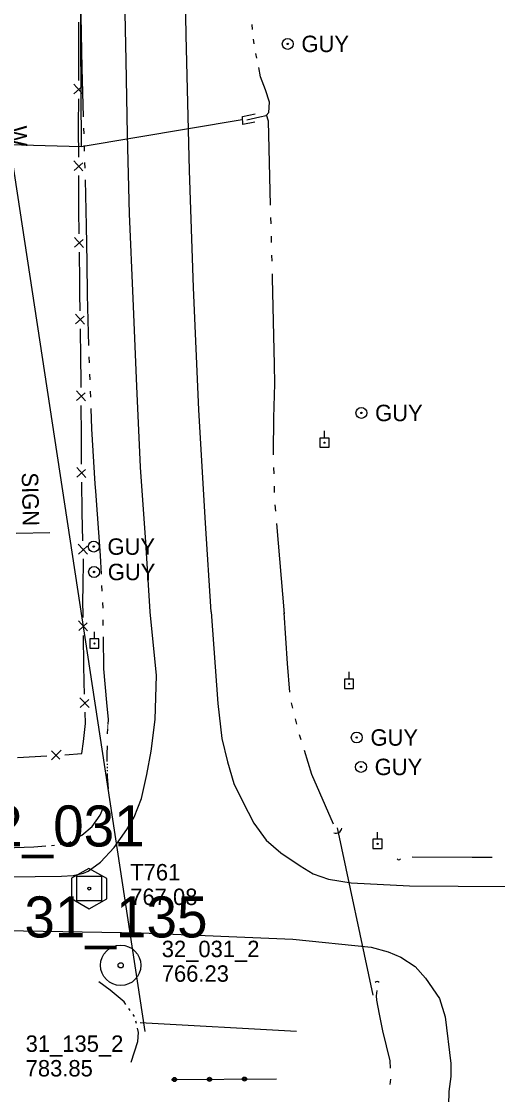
# Model space of a CAD drawing. Extents: x 589250 to 1188077, y 162953 to 363065.
# Drawn here: x 594114.7 to 594288.7, y 175626.5 to 176018.6 of the extents above; entities that cross this region are included whole.
import ezdxf

# ---------------------------------------------------------------- set-up
doc = ezdxf.new("R2010")
doc.units = 0
for name, color, linetype in [('E_BMGRD_P', 7, 'Continuous'), ('E_DRN', 7, 'Continuous'), ('E_DRN_Pipe', 7, 'Continuous'), ('E_DRN_SS_UG', 7, 'Continuous'), ('E_FEN_P', 7, 'Continuous'), ('E_MAP_Control', 7, 'Continuous'), ('E_MAP_PassPoints', 7, 'Continuous'), ('E_MAP_PhotoCenter', 7, 'Continuous'), ('E_RDWY', 7, 'Continuous'), ('E_SGN', 7, 'Continuous'), ('E_SGN_Text', 7, 'Continuous'), ('E_STRUCT', 7, 'Continuous'), ('E_UTL_EGuyWire', 7, 'Continuous'), ('E_UTL_EPowerPole', 7, 'Continuous'), ('E_WAL_Text', 7, 'Continuous'), ('E_WTR_FlowLine', 7, 'Continuous')]:
    doc.layers.add(name, color=color, linetype=linetype)

msp = doc.modelspace()

# ---------------------------------------------------------------- linework, layer by layer
at = {"layer": 'E_BMGRD_P'}
msp.add_line((594169.56, 175631.94), (594207.91, 175632.17), dxfattribs=at)
for centre, major_axis in [((594196.19, 175632.1), (0.005, -0.745)), ((594170.62, 175631.94), (0.005, -0.745)), ((594170.62, 175631.94), (0.002, -0.375)), ((594183.41, 175632.02), (0.005, -0.745)), ((594183.41, 175632.02), (0.002, -0.375)), ((594196.19, 175632.1), (0.002, -0.375))]:
    msp.add_ellipse(centre, major_axis=major_axis, ratio=0.999958, dxfattribs=at)
at = {"layer": 'E_DRN'}
for centre, radius, start, end in [((594229.62, 175724.04), 2.11, 248.5606, 354.8208), ((594252.64, 175713.08), 0.806, 213.3314, 319.5916), ((594244.66, 175666.86), 0.873, 33.6963, 139.9565)]:
    msp.add_arc(centre, radius, start, end, dxfattribs=at)
at = {"layer": 'E_DRN_Pipe'}
for p, q in [((594159.86, 175649.53), (593883.52, 177463.68)), ((594230.08, 175723.86), (594243.09, 175662.72)), ((594158.12, 175652.81), (594215.18, 175649.6))]:
    msp.add_line(p, q, dxfattribs=at)
at = {"layer": 'E_DRN_SS_UG'}
for p, q in [((594136.48, 175972.89), (594195.4, 175982.71)), ((593955.39, 175978.1), (594136.48, 175972.89))]:
    msp.add_line(p, q, dxfattribs=at)
msp.add_lwpolyline([(594134.7, 176264.49), (594136.48, 175972.89)], dxfattribs=at)
at = {"layer": 'E_FEN_P'}
for p, q in [((594135.67, 176009.45), (594135.64, 176018.37)), ((594135.66, 176007.67), (594135.67, 176009.45)), ((594135.63, 175996.97), (594135.66, 176007.67)), ((594133.87, 175992.17), (594137.05, 175994.96)), ((594137.11, 175991.99), (594133.88, 175995.73)), ((594135.58, 175980.82), (594135.61, 175990.35)), ((594135.58, 175979.65), (594135.58, 175980.82)), ((594135.63, 175968.95), (594135.58, 175979.65)), ((594137.15, 175963.98), (594133.89, 175967.69)), ((594133.91, 175964.13), (594137.07, 175966.95)), ((594135.71, 175951.62), (594135.66, 175962.32)), ((594135.72, 175949.56), (594135.71, 175951.62)), ((594135.81, 175940.92), (594135.72, 175949.56)), ((594137.35, 175935.96), (594134.07, 175939.65)), ((594134.11, 175936.1), (594137.26, 175938.93)), ((594135.98, 175923.6), (594135.87, 175934.3)), ((594136.02, 175919), (594135.98, 175923.6)), ((594136.12, 175912.9), (594136.02, 175919)), ((594137.7, 175907.94), (594134.39, 175911.62)), ((594134.45, 175908.06), (594137.58, 175910.92)), ((594136.39, 175895.57), (594136.22, 175906.27)), ((594136.52, 175887.39), (594136.39, 175895.57)), ((594136.53, 175884.87), (594136.52, 175887.39)), ((594138.06, 175879.9), (594134.79, 175883.61)), ((594134.81, 175880.06), (594137.98, 175882.88)), ((594136.62, 175867.55), (594136.57, 175878.25)), ((594136.67, 175856.85), (594136.62, 175867.55)), ((594138.22, 175851.89), (594134.93, 175855.58)), ((594134.97, 175852.02), (594138.12, 175854.86)), ((594136.85, 175839.52), (594136.74, 175850.22)), ((594136.85, 175839.09), (594136.85, 175839.52)), ((594137.19, 175828.83), (594136.85, 175839.09)), ((594138.85, 175823.9), (594135.48, 175827.52)), ((594135.6, 175823.97), (594138.68, 175826.87)), ((594137.22, 175811.51), (594137.35, 175822.21)), ((594137.18, 175807.48), (594137.22, 175811.51)), ((594137.28, 175800.81), (594137.18, 175807.48)), ((594138.86, 175795.85), (594135.55, 175799.53)), ((594135.61, 175795.97), (594138.74, 175798.83)), ((594137.55, 175783.48), (594137.38, 175794.18)), ((594137.65, 175777.1), (594137.55, 175783.48)), ((594137.79, 175772.79), (594137.65, 175777.1)), ((594139.46, 175767.86), (594136.09, 175771.48)), ((594136.21, 175767.92), (594139.29, 175770.83)), ((594138.15, 175762), (594138.01, 175766.17)), ((594137.35, 175755.52), (594138.15, 175762)), ((594136.8, 175751.08), (594137.35, 175755.52)), ((594125.66, 175752.01), (594128.7, 175749.04)), ((594125.73, 175748.76), (594129.21, 175752.27)), ((594130.59, 175750.62), (594136.8, 175751.08)), ((594113.29, 175749.61), (594123.98, 175750.19))]:
    msp.add_line(p, q, dxfattribs=at)
at = {"layer": 'E_MAP_Control'}
for p, q in [((594134.96, 175697.21), (594134.96, 175706.21)), ((594134.96, 175706.21), (594143.96, 175706.21)), ((594134.96, 175697.21), (594134.96, 175706.21)), ((594134.96, 175706.21), (594143.96, 175706.21)), ((594143.96, 175706.21), (594143.96, 175697.21)), ((594143.96, 175706.21), (594143.96, 175697.21)), ((594143.96, 175697.21), (594134.96, 175697.21)), ((594143.96, 175697.21), (594134.96, 175697.21))]:
    msp.add_line(p, q, dxfattribs=at)
msp.add_lwpolyline([(594133.04, 175705.47), (594133.04, 175698.08), (594139.5, 175694.36), (594145.9, 175698.02), (594145.9, 175705.35), (594139.38, 175709.08)], close=True, dxfattribs=at)
msp.add_lwpolyline([(594133.04, 175705.47), (594133.04, 175698.08), (594139.5, 175694.36), (594145.9, 175698.02), (594145.9, 175705.35), (594139.38, 175709.08)], close=True, dxfattribs=at)
msp.add_circle((594139.46, 175701.71), 0.546, dxfattribs=at)
msp.add_circle((594139.46, 175701.71), 0.546, dxfattribs=at)
at = {"layer": 'E_MAP_PassPoints'}
for radius in [7.38, 7.38, 0.945, 0.945]:
    msp.add_circle((594150.97, 175673.68), radius, dxfattribs=at)
at = {"layer": 'E_RDWY'}
for p, q in [((594174.93, 176013.57), (594173.89, 176062.01)), ((594152.91, 176004.32), (594152.32, 176037.19)), ((594176.15, 175964.14), (594174.93, 176013.57)), ((594153.49, 175977.23), (594152.91, 176004.32)), ((594154.22, 175948.33), (594153.49, 175977.23)), ((594177.57, 175921.39), (594176.15, 175964.14)), ((594155.52, 175917.4), (594154.22, 175948.33)), ((594179.53, 175876.65), (594177.57, 175921.39)), ((594156.85, 175885.3), (594155.52, 175917.4)), ((594158.23, 175855.76), (594156.85, 175885.3)), ((594181.91, 175835.27), (594179.53, 175876.65)), ((594160.11, 175828.28), (594158.23, 175855.76)), ((594184.08, 175802.88), (594181.91, 175835.27)), ((594161.78, 175802.86), (594160.11, 175828.28)), ((594164.07, 175779.58), (594161.78, 175802.86)), ((594184.08, 175802.88), (594186.49, 175769.33)), ((594163.51, 175763.54), (594164.07, 175779.58)), ((594186.49, 175769.33), (594187.9, 175756.57)), ((594162.15, 175751.99), (594163.51, 175763.54)), ((594187.9, 175756.57), (594190.01, 175748.07)), ((594160.5, 175743.45), (594162.15, 175751.99)), ((594190.01, 175748.07), (594192.36, 175740.09)), ((594158.6, 175734.66), (594160.5, 175743.45)), ((594192.36, 175740.09), (594195.45, 175733.61)), ((594155.93, 175727.86), (594158.6, 175734.66)), ((594195.45, 175733.61), (594199.56, 175725.64)), ((594153.23, 175723.32), (594155.93, 175727.86)), ((594148.55, 175716.75), (594153.23, 175723.32)), ((594199.56, 175725.64), (594204.14, 175719.43)), ((594204.14, 175719.43), (594209.46, 175714.74)), ((594143.6, 175711.43), (594148.55, 175716.75)), ((594139.13, 175708.11), (594143.6, 175711.43)), ((594209.46, 175714.74), (594216.53, 175710.06)), ((594133.64, 175706.54), (594137.39, 175707.34)), ((594137.39, 175707.34), (594139.13, 175708.11)), ((594216.53, 175710.06), (594221.33, 175707.11)), ((594110.09, 175706), (594129.38, 175706.24)), ((594129.38, 175706.24), (594133.64, 175706.54)), ((594221.33, 175707.11), (594226.87, 175705.18)), ((594226.87, 175705.18), (594235.15, 175703.77)), ((594235.15, 175703.77), (594256.47, 175702.78)), ((594256.47, 175702.78), (594292.05, 175702.46)), ((594108.32, 175686.44), (594158.45, 175685.55)), ((594158.45, 175685.55), (594213.86, 175683.22)), ((594213.86, 175683.22), (594242.46, 175680.31)), ((594242.46, 175680.31), (594248.74, 175678.63)), ((594248.74, 175678.63), (594253.28, 175676.68)), ((594253.28, 175676.68), (594258.58, 175673.24)), ((594258.58, 175673.24), (594262.39, 175669.02)), ((594262.39, 175669.02), (594267.49, 175661.57)), ((594267.49, 175661.57), (594269.58, 175654.83)), ((594269.58, 175654.83), (594271.54, 175637.81)), ((594271.54, 175637.81), (594271.6, 175633.05)), ((594271.6, 175633.05), (594270.91, 175627.53)), ((594270.91, 175627.53), (594270.55, 175616))]:
    msp.add_line(p, q, dxfattribs=at)
at = {"layer": 'E_SGN'}
msp.add_line((594112.82, 175831.61), (594125.02, 175831.87), dxfattribs=at)
at = {"layer": 'E_STRUCT'}
for p, q in [((594195.52, 175983.9), (594200.11, 175984.79)), ((594195.58, 175980.98), (594195.52, 175983.9)), ((594199.95, 175981.75), (594195.58, 175980.98))]:
    msp.add_line(p, q, dxfattribs=at)
at = {"layer": 'E_UTL_EGuyWire'}
for centre, radius in [((594211.99, 176010.39), 2), ((594211.99, 176010.39), 0.25), ((594238.91, 175875.53), 2), ((594238.91, 175875.53), 0.25), ((594141.12, 175826.69), 2), ((594141.12, 175826.69), 0.25), ((594141.23, 175817.41), 2), ((594141.23, 175817.41), 0.25), ((594237.22, 175756.93), 2), ((594237.22, 175756.93), 0.25), ((594238.76, 175746.18), 2), ((594238.76, 175746.18), 0.25)]:
    msp.add_circle(centre, radius, dxfattribs=at)
at = {"layer": 'E_UTL_EPowerPole'}
for points in [[(594225.43, 175866.33), (594225.43, 175868.98)], [(594227.1, 175866.33), (594223.75, 175866.33)], [(594223.75, 175866.33), (594223.75, 175862.98)], [(594227.1, 175862.98), (594227.1, 175866.33)], [(594223.75, 175862.98), (594227.1, 175862.98)], [(594141.35, 175792.94), (594141.35, 175795.58)], [(594143.03, 175792.94), (594139.68, 175792.94)], [(594139.68, 175792.94), (594139.68, 175789.58)], [(594143.03, 175789.58), (594143.03, 175792.94)], [(594139.68, 175789.58), (594143.03, 175789.58)], [(594236.08, 175778.23), (594232.73, 175778.23)], [(594232.73, 175778.23), (594232.73, 175774.88)], [(594234.4, 175778.23), (594234.4, 175780.88)], [(594236.08, 175774.88), (594236.08, 175778.23)], [(594232.73, 175774.88), (594236.08, 175774.88)], [(594246.49, 175719.74), (594243.14, 175719.74)], [(594243.14, 175719.74), (594243.14, 175716.39)], [(594244.82, 175719.74), (594244.82, 175722.39)], [(594246.49, 175716.39), (594246.49, 175719.74)], [(594243.14, 175716.39), (594246.49, 175716.39)]]:
    msp.add_lwpolyline(points, dxfattribs=at)
for centre in [(594225.46, 175864.66), (594141.38, 175791.26), (594234.43, 175776.56), (594244.85, 175718.07)]:
    msp.add_circle(centre, 0.217, dxfattribs=at)
at = {"layer": 'E_WTR_FlowLine'}
for p, q in [((594136.68, 176014.07), (594136.38, 176031.36)), ((594199.16, 176015.7), (594198.97, 176017.46)), ((594136.89, 176001.54), (594136.68, 176014.07)), ((594199.7, 176010.4), (594199.52, 176012.17)), ((594200.66, 176005.17), (594200.3, 176006.91)), ((594137.42, 175983.76), (594136.89, 176001.54)), ((594202.08, 175998.29), (594201.38, 176001.7)), ((594203.86, 175993.61), (594202.08, 175998.29)), ((594205.31, 175989.14), (594203.86, 175993.61)), ((594205.05, 175985.31), (594205.31, 175989.14)), ((594197.01, 175982.67), (594201.82, 175983.78)), ((594201.82, 175983.78), (594204.06, 175984.28)), ((594204.06, 175984.28), (594205.05, 175985.31)), ((594204.99, 175982.13), (594204.21, 175984.43)), ((594205.21, 175972.13), (594204.99, 175982.13)), ((594137.61, 175977.49), (594137.55, 175979.58)), ((594137.79, 175971.48), (594137.73, 175973.31)), ((594137.79, 175971.22), (594137.79, 175971.48)), ((594205.75, 175951.5), (594205.21, 175972.13)), ((594137.96, 175964.95), (594137.9, 175967.04)), ((594138.5, 175943.94), (594138.07, 175960.77)), ((594205.93, 175944.65), (594205.87, 175946.93)), ((594138.66, 175930.46), (594138.5, 175943.94)), ((594206.11, 175937.8), (594206.05, 175940.08)), ((594206.28, 175930.95), (594206.22, 175933.23)), ((594138.79, 175918.67), (594138.66, 175930.46)), ((594206.44, 175924.8), (594206.4, 175926.38)), ((594207.12, 175893.27), (594206.44, 175924.8)), ((594139.35, 175900.16), (594138.79, 175918.67)), ((594139.54, 175893.89), (594139.48, 175895.98)), ((594207.27, 175886.13), (594207.12, 175893.27)), ((594139.76, 175887.62), (594139.68, 175889.71)), ((594206.97, 175873.76), (594207.27, 175886.13)), ((594140.01, 175881.35), (594139.93, 175883.44)), ((594140.47, 175869.66), (594140.17, 175877.17)), ((594206.8, 175860.93), (594206.97, 175873.76)), ((594141.66, 175849.59), (594140.47, 175869.66)), ((594206.82, 175860.16), (594206.8, 175860.93)), ((594207.01, 175853.31), (594206.95, 175855.6)), ((594141.86, 175846.91), (594141.66, 175849.59)), ((594207.2, 175846.46), (594207.14, 175848.75)), ((594143.61, 175823.47), (594141.86, 175846.91)), ((594207.6, 175839.63), (594207.41, 175841.9)), ((594210.76, 175802.08), (594207.99, 175835.08)), ((594143.92, 175816.66), (594143.61, 175823.47)), ((594144.22, 175810.4), (594144.12, 175812.49)), ((594144.51, 175804.14), (594144.41, 175806.22)), ((594211.9, 175784), (594210.74, 175802.46)), ((594144.59, 175797.87), (594144.57, 175799.96)), ((594144.75, 175782.04), (594144.63, 175793.69)), ((594145.9, 175769.68), (594144.75, 175782.04)), ((594212.79, 175773.53), (594211.9, 175784)), ((594146.53, 175763.5), (594145.9, 175769.68)), ((594213.85, 175767.64), (594213.38, 175769.58)), ((594146.35, 175761.62), (594146.53, 175763.5)), ((594215.27, 175761.81), (594214.8, 175763.75)), ((594146.09, 175758.3), (594146.22, 175760.19)), ((594146.24, 175760.45), (594146.25, 175760.58)), ((594146.27, 175760.87), (594146.28, 175760.98)), ((594146.27, 175760.85), (594146.27, 175760.87)), ((594146.31, 175761.23), (594146.32, 175761.36)), ((594216.88, 175756.03), (594216.29, 175757.94)), ((594146.02, 175750.82), (594146.19, 175753.86)), ((594146.07, 175748.14), (594146.02, 175750.82)), ((594220.82, 175743.42), (594218.07, 175752.21)), ((594146.1, 175746.96), (594146.09, 175747.36)), ((594146.13, 175745.78), (594146.12, 175746.17)), ((594146.15, 175744.59), (594146.14, 175744.99)), ((594146.19, 175742.65), (594146.17, 175743.8)), ((594146.52, 175738.11), (594146.19, 175742.65)), ((594228.75, 175725.27), (594220.82, 175743.42)), ((594143.49, 175728.52), (594144.41, 175730.85)), ((594140.49, 175724.41), (594143.49, 175728.52)), ((594136.71, 175721.24), (594140.49, 175724.41)), ((594134.57, 175719.97), (594136.71, 175721.24)), ((594108.65, 175716.59), (594119.25, 175717.01)), ((594119.25, 175717.01), (594123.65, 175717.33)), ((594125.72, 175717.48), (594126.75, 175717.56)), ((594128.79, 175717.95), (594129.81, 175718.15)), ((594131.84, 175718.55), (594132.33, 175718.64)), ((594132.33, 175718.64), (594132.79, 175718.92)), ((594257.51, 175713.32), (594279.36, 175713.19)), ((594279.36, 175713.19), (594279.96, 175713.19)), ((594279.96, 175713.19), (594286.65, 175713.21)), ((594147.06, 175664.62), (594143.02, 175667.61)), ((594152.25, 175660.3), (594147.06, 175664.62)), ((594244.49, 175662.55), (594244.7, 175664.43)), ((594152.9, 175659.38), (594152.25, 175660.3)), ((594244.51, 175660.92), (594244.49, 175662.55)), ((594245.51, 175655.78), (594244.51, 175660.92)), ((594154.45, 175657.2), (594153.93, 175657.93)), ((594155.99, 175655.01), (594155.48, 175655.74)), ((594156.71, 175652.45), (594156.5, 175653.32)), ((594246.75, 175649.72), (594245.51, 175655.78)), ((594157.53, 175649.13), (594157.14, 175650.72)), ((594157.19, 175645.89), (594157.53, 175649.13)), ((594249.46, 175638.76), (594246.75, 175649.72)), ((594154.81, 175638.24), (594157.19, 175645.89)), ((594249.59, 175636.11), (594249.46, 175638.76)), ((594249.46, 175630.16), (594249.72, 175632.13))]:
    msp.add_line(p, q, dxfattribs=at)

# ---------------------------------------------------------------- texts
at = {"layer": 'E_MAP_Control'}
for s, p in [('T761', (594154.46, 175704.71)), ('T761', (594154.46, 175704.71)), ('767.08', (594154.46, 175695.71)), ('767.08', (594154.46, 175695.71))]:
    msp.add_text(s, height=6, dxfattribs=at).set_placement(p)
at = {"layer": 'E_MAP_PassPoints'}
for s, p in [('32_031_2', (594165.97, 175676.67)), ('32_031_2', (594165.97, 175676.67)), ('766.23', (594165.97, 175667.67)), ('766.23', (594165.97, 175667.67)), ('31_135_2', (594116.24, 175642.06)), ('31_135_2', (594116.24, 175642.06)), ('783.85', (594116.24, 175633.06)), ('783.85', (594116.24, 175633.06))]:
    msp.add_text(s, height=6, dxfattribs=at).set_placement(p)
at = {"layer": 'E_MAP_PhotoCenter'}
for s, p in [('32_031', (594092.82, 175717.1)), ('31_135', (594115.77, 175683.86)), ('31_135', (594115.77, 175683.86))]:
    msp.add_text(s, height=15, dxfattribs=at).set_placement(p)
at = {"layer": 'E_SGN_Text'}
msp.add_text('SIGN', height=6, rotation=271.2251, dxfattribs=at).set_placement((594114.79, 175853.73))
at = {"layer": 'E_UTL_EGuyWire'}
for p in [(594216.99, 176007.39), (594243.91, 175872.53), (594146.12, 175823.69), (594146.23, 175814.41), (594242.22, 175753.93), (594243.76, 175743.18)]:
    msp.add_text('GUY', height=6, dxfattribs=at).set_placement(p)
at = {"layer": 'E_WAL_Text'}
msp.add_text('W', height=6, rotation=271.3088, dxfattribs=at).set_placement((594110.66, 175980.44))

doc.saveas('drawing.dxf')
